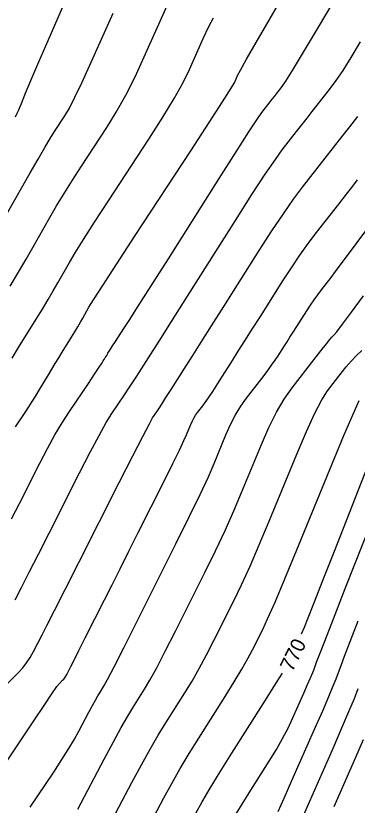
# Model space of a CAD drawing. Extents: x 2082232 to 2083549, y 592624 to 593832.
# Drawn here: x 2082879.29 to 2082895.69, y 593727.25 to 593765.16 of the extents above; entities that cross this region are included whole.
import ezdxf

# ---------------------------------------------------------------- set-up
doc = ezdxf.new("R2010")
doc.units = 0
doc.layers.add('DT_X_Contour_Major', color=7, linetype='Continuous')
doc.layers.add('DT_X_Contour_Minor', color=7, linetype='Continuous')

msp = doc.modelspace()

# ---------------------------------------------------------------- linework, layer by layer
at = {"layer": 'DT_X_Contour_Major'}
for points in [[(2082879.109, 593748.719), (2082879.424, 593749.23), (2082880.267, 593750.588), (2082880.569, 593751.079), (2082880.844, 593751.535), (2082881.092, 593751.955), (2082881.313, 593752.339), (2082881.865, 593753.317), (2082882.137, 593753.777), (2082882.539, 593754.423), (2082883.072, 593755.256), (2082883.736, 593756.276), (2082885.679, 593759.243), (2082886.348, 593760.287), (2082886.896, 593761.191), (2082887.325, 593761.956), (2082887.633, 593762.583), (2082888.296, 593764.067), (2082888.569, 593764.65), (2082888.782, 593765.07)], [(2082878.646, 593729.038), (2082880.148, 593731.295), (2082880.648, 593732.043), (2082881.021, 593732.593), (2082881.267, 593732.945), (2082881.387, 593733.1), (2082881.536, 593733.249), (2082881.591, 593733.309), (2082881.642, 593733.375), (2082881.69, 593733.448), (2082881.735, 593733.528), (2082881.85, 593733.75), (2082881.931, 593733.908), (2082882.088, 593734.218), (2082882.32, 593734.677), (2082882.629, 593735.287), (2082883.552, 593737.115), (2082883.914, 593737.831), (2082884.304, 593738.608), (2082884.725, 593739.445), (2082885.175, 593740.344), (2082886.415, 593742.82), (2082886.831, 593743.655), (2082887.149, 593744.302), (2082887.369, 593744.761), (2082887.491, 593745.033), (2082887.685, 593745.506), (2082887.761, 593745.677), (2082887.842, 593745.833), (2082887.929, 593745.976), (2082888.021, 593746.105), (2082888.273, 593746.431), (2082888.389, 593746.59), (2082888.547, 593746.821), (2082888.747, 593747.126), (2082888.99, 593747.504), (2082889.694, 593748.608), (2082889.976, 593749.051), (2082890.294, 593749.551), (2082890.647, 593750.109), (2082891.037, 593750.723), (2082892.124, 593752.438), (2082892.531, 593753.065), (2082892.936, 593753.659), (2082893.339, 593754.222), (2082893.741, 593754.751), (2082894.811, 593756.121), (2082895.178, 593756.593), (2082895.478, 593756.98), (2082895.71, 593757.283)], [(2082893.019, 593735.475), (2082893.151, 593735.794), (2082893.336, 593736.254), (2082893.639, 593737.017), (2082894.06, 593738.082), (2082894.598, 593739.45), (2082896.19, 593743.502)], [(2082887.945, 593726.874), (2082888.243, 593727.413), (2082888.628, 593728.073), (2082889.102, 593728.851), (2082889.664, 593729.749), (2082891.279, 593732.302), (2082891.81, 593733.143), (2082892.096, 593733.596)]]:
    msp.add_lwpolyline(points, dxfattribs=at)
at = {"layer": 'DT_X_Contour_Minor'}
for points in [[(2082879.269, 593745.42), (2082879.738, 593746.117), (2082879.912, 593746.38), (2082880.083, 593746.646), (2082880.251, 593746.915), (2082880.417, 593747.188), (2082880.854, 593747.918), (2082881.018, 593748.191), (2082881.184, 593748.463), (2082881.349, 593748.734), (2082881.516, 593749.004), (2082881.961, 593749.721), (2082882.121, 593749.981), (2082882.266, 593750.221), (2082882.397, 593750.443), (2082882.514, 593750.646), (2082882.805, 593751.163), (2082883.026, 593751.523), (2082883.47, 593752.217), (2082884.136, 593753.245), (2082885.026, 593754.607), (2082887.695, 593758.683), (2082888.577, 593760.036), (2082889.223, 593761.036), (2082889.632, 593761.684), (2082889.804, 593761.981), (2082889.947, 593762.302), (2082890.082, 593762.558), (2082890.378, 593763.085), (2082890.836, 593763.884), (2082891.456, 593764.954), (2082893.325, 593768.169)], [(2082879.09, 593741.001), (2082879.46, 593741.732), (2082880.445, 593743.68), (2082880.811, 593744.383), (2082881.169, 593745.03), (2082881.521, 593745.621), (2082881.865, 593746.157), (2082882.774, 593747.51), (2082883.074, 593747.958), (2082883.294, 593748.286), (2082883.433, 593748.495), (2082883.491, 593748.584), (2082883.538, 593748.662), (2082883.555, 593748.691), (2082883.573, 593748.72), (2082883.59, 593748.749), (2082883.608, 593748.778), (2082883.656, 593748.855), (2082883.673, 593748.882), (2082883.689, 593748.908), (2082883.702, 593748.932), (2082883.715, 593748.953), (2082883.746, 593749.009), (2082883.775, 593749.056), (2082883.84, 593749.156), (2082883.94, 593749.31), (2082884.075, 593749.516), (2082884.482, 593750.138), (2082884.73, 593750.522), (2082885.169, 593751.21), (2082885.799, 593752.201), (2082886.62, 593753.495), (2082889.063, 593757.35), (2082889.878, 593758.633), (2082890.491, 593759.588), (2082890.903, 593760.216), (2082891.111, 593760.518), (2082891.399, 593760.886), (2082891.506, 593761.023), (2082891.611, 593761.157), (2082891.715, 593761.289), (2082891.817, 593761.418), (2082892.086, 593761.759), (2082892.262, 593762.018), (2082892.588, 593762.541), (2082893.065, 593763.328), (2082893.692, 593764.377), (2082895.565, 593767.528)], [(2082879.274, 593760.31), (2082879.354, 593760.479), (2082879.429, 593760.644), (2082879.498, 593760.803), (2082879.562, 593760.957), (2082879.726, 593761.362), (2082879.842, 593761.639), (2082880.067, 593762.167), (2082880.402, 593762.946), (2082880.845, 593763.976), (2082882.175, 593767.057)], [(2082879.017, 593752.178), (2082879.422, 593752.848), (2082879.787, 593753.467), (2082880.112, 593754.032), (2082880.924, 593755.471), (2082881.247, 593756.03), (2082881.609, 593756.629), (2082882.008, 593757.267), (2082882.446, 593757.944), (2082883.663, 593759.804), (2082884.118, 593760.538), (2082884.57, 593761.346), (2082885.018, 593762.228), (2082885.463, 593763.184), (2082886.644, 593765.833)], [(2082878.911, 593755.725), (2082879.983, 593757.625), (2082880.358, 593758.283), (2082880.678, 593758.834), (2082880.945, 593759.277), (2082881.156, 593759.613), (2082881.648, 593760.364), (2082881.861, 593760.727), (2082882.133, 593761.253), (2082882.462, 593761.941), (2082882.849, 593762.793), (2082883.959, 593765.281)], [(2082879.258, 593737.119), (2082879.561, 593737.707), (2082879.934, 593738.437), (2082880.377, 593739.308), (2082880.89, 593740.322), (2082882.352, 593743.216), (2082882.86, 593744.207), (2082883.287, 593745.012), (2082883.634, 593745.629), (2082883.901, 593746.059), (2082884.504, 593746.958), (2082884.718, 593747.278), (2082884.907, 593747.563), (2082885.071, 593747.814), (2082885.211, 593748.03), (2082885.549, 593748.562), (2082885.769, 593748.907), (2082886.173, 593749.544), (2082886.762, 593750.473), (2082887.535, 593751.693), (2082889.845, 593755.337), (2082890.635, 593756.573), (2082891.272, 593757.55), (2082891.758, 593758.268), (2082892.091, 593758.727), (2082892.775, 593759.604), (2082893.03, 593759.93), (2082893.281, 593760.25), (2082893.527, 593760.563), (2082893.769, 593760.87), (2082894.41, 593761.682), (2082894.68, 593762.049), (2082895.01, 593762.542), (2082895.401, 593763.161), (2082895.851, 593763.906)], [(2082878.886, 593733.092), (2082879.425, 593733.631), (2082879.621, 593733.845), (2082879.806, 593734.084), (2082879.978, 593734.347), (2082880.14, 593734.635), (2082880.554, 593735.435), (2082880.781, 593735.877), (2082881.151, 593736.604), (2082881.663, 593737.616), (2082882.319, 593738.913), (2082884.259, 593742.751), (2082884.904, 593744.024), (2082885.386, 593744.965), (2082885.705, 593745.573), (2082885.86, 593745.849), (2082886.057, 593746.141), (2082886.155, 593746.29), (2082886.303, 593746.518), (2082886.5, 593746.825), (2082886.746, 593747.212), (2082887.47, 593748.347), (2082887.787, 593748.845), (2082888.195, 593749.488), (2082888.695, 593750.276), (2082889.286, 593751.208), (2082890.984, 593753.887), (2082891.592, 593754.831), (2082892.143, 593755.654), (2082892.635, 593756.356), (2082893.07, 593756.936), (2082894.152, 593758.322), (2082894.554, 593758.837), (2082894.95, 593759.342), (2082895.34, 593759.837), (2082895.722, 593760.323)], [(2082879.981, 593727.149), (2082881.11, 593728.845), (2082881.503, 593729.444), (2082881.836, 593729.97), (2082882.107, 593730.422), (2082882.318, 593730.802), (2082882.8, 593731.715), (2082882.969, 593732.031), (2082883.112, 593732.292), (2082883.23, 593732.501), (2082883.324, 593732.655), (2082883.539, 593732.996), (2082883.698, 593733.283), (2082884.012, 593733.89), (2082884.482, 593734.815), (2082885.107, 593736.06), (2082886.982, 593739.805), (2082887.623, 593741.098), (2082888.143, 593742.171), (2082888.54, 593743.023), (2082888.815, 593743.653), (2082889.385, 593745.04), (2082889.607, 593745.54), (2082889.844, 593745.999), (2082890.098, 593746.418), (2082890.367, 593746.796), (2082891.106, 593747.75), (2082891.363, 593748.086), (2082891.58, 593748.378), (2082891.756, 593748.625), (2082891.892, 593748.829), (2082892.2, 593749.312), (2082892.323, 593749.506), (2082892.462, 593749.725), (2082892.617, 593749.969), (2082892.788, 593750.238), (2082893.264, 593750.989), (2082893.442, 593751.263), (2082893.619, 593751.523), (2082893.796, 593751.769), (2082893.972, 593752.001), (2082894.44, 593752.601), (2082894.649, 593752.874), (2082894.927, 593753.243), (2082895.274, 593753.707), (2082895.689, 593754.268), (2082896.886, 593755.892)], [(2082882.271, 593727.065), (2082883.536, 593729.461), (2082883.977, 593730.289), (2082884.353, 593730.977), (2082884.664, 593731.523), (2082884.909, 593731.929), (2082885.474, 593732.823), (2082885.726, 593733.248), (2082886.057, 593733.854), (2082886.468, 593734.642), (2082886.958, 593735.61), (2082888.371, 593738.432), (2082888.879, 593739.465), (2082889.343, 593740.45), (2082889.763, 593741.387), (2082890.14, 593742.274), (2082891.085, 593744.574), (2082891.444, 593745.392), (2082891.811, 593746.119), (2082892.186, 593746.755), (2082892.57, 593747.301), (2082893.603, 593748.636), (2082893.948, 593749.079), (2082894.208, 593749.407), (2082894.381, 593749.622), (2082894.469, 593749.721), (2082894.59, 593749.834), (2082894.712, 593749.982), (2082894.988, 593750.345), (2082895.418, 593750.921), (2082896.001, 593751.71)], [(2082883.62, 593725.973), (2082884.87, 593728.341), (2082885.323, 593729.186), (2082885.744, 593729.944), (2082886.135, 593730.616), (2082886.494, 593731.202), (2082887.409, 593732.649), (2082887.754, 593733.213), (2082888.102, 593733.819), (2082888.454, 593734.468), (2082888.809, 593735.159), (2082889.76, 593737.059), (2082890.134, 593737.833), (2082890.542, 593738.73), (2082890.986, 593739.75), (2082891.464, 593740.894), (2082892.785, 593744.108), (2082893.249, 593745.203), (2082893.65, 593746.075), (2082893.989, 593746.724), (2082894.265, 593747.151), (2082894.918, 593747.995), (2082895.164, 593748.3), (2082895.41, 593748.585), (2082895.658, 593748.849), (2082895.907, 593749.092)], [(2082885.445, 593725.783), (2082886.408, 593727.607), (2082886.783, 593728.3), (2082887.186, 593729.008), (2082887.618, 593729.734), (2082888.079, 593730.476), (2082889.344, 593732.476), (2082889.782, 593733.178), (2082890.147, 593733.784), (2082890.44, 593734.294), (2082890.66, 593734.709), (2082891.149, 593735.686), (2082891.389, 593736.2), (2082891.742, 593737.009), (2082892.209, 593738.114), (2082892.788, 593739.515), (2082894.485, 593743.643), (2082895.054, 593745.013), (2082895.49, 593746.03), (2082895.792, 593746.693)], [(2082889.883, 593726.841), (2082890.164, 593727.302), (2082890.499, 593727.838), (2082891.465, 593729.365), (2082891.807, 593729.922), (2082892.108, 593730.451), (2082892.37, 593730.949), (2082892.59, 593731.419), (2082893.125, 593732.631), (2082893.306, 593733.045), (2082893.448, 593733.375), (2082893.552, 593733.624), (2082893.617, 593733.79), (2082893.74, 593734.123), (2082893.861, 593734.437), (2082894.131, 593735.13), (2082894.551, 593736.201), (2082895.12, 593737.65), (2082896.837, 593742.02)], [(2082891.89, 593726.947), (2082892.184, 593727.589), (2082892.558, 593728.429), (2082893.661, 593730.93), (2082894.034, 593731.783), (2082894.328, 593732.466), (2082894.543, 593732.978), (2082894.677, 593733.321), (2082894.931, 593734.008), (2082895.084, 593734.412), (2082895.354, 593735.109), (2082895.74, 593736.099)], [(2082892.948, 593726.392), (2082893.344, 593727.293), (2082894.547, 593730.023), (2082894.96, 593730.968), (2082895.296, 593731.754), (2082895.555, 593732.382), (2082895.737, 593732.852)], [(2082894.581, 593727.183), (2082895.627, 593729.556), (2082895.995, 593730.4)]]:
    msp.add_lwpolyline(points, dxfattribs=at)

# ---------------------------------------------------------------- texts
at = {"layer": 'DT_X_Contour_Major'}
msp.add_text('770', height=0.7, rotation=63.8342, dxfattribs=at).set_placement((2082892.574, 593733.618))

doc.saveas('drawing.dxf')
